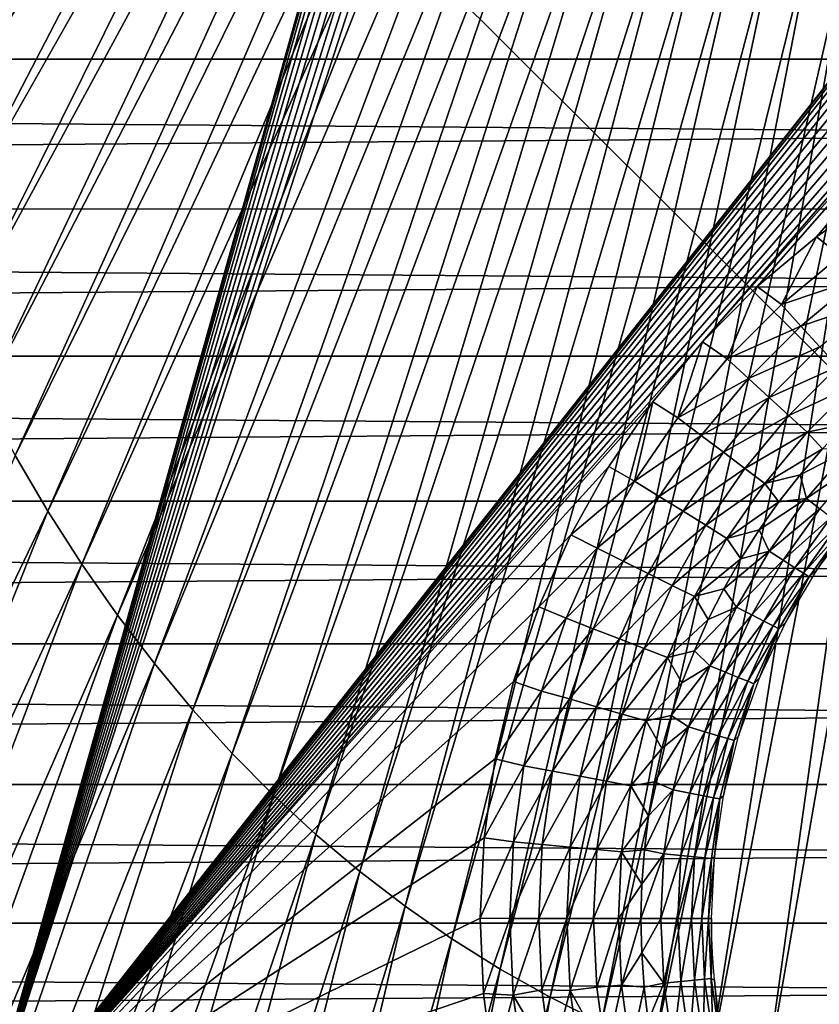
# Model space of a CAD drawing. Header units: millimetres. Extents: x -300 to 300, y -500 to 500.
# Tile 440 of 656: x -23 to -9, y -56 to -39. Entities that reach past the tile are written whole.
import ezdxf

# ---------------------------------------------------------------- set-up
doc = ezdxf.new("R2010")
doc.units = ezdxf.units.MM
doc.header["$LTSCALE"] = 81.481481
for name, color, linetype in [('20', 7, 'CONTINUOUS'), ('34', 7, 'CONTINUOUS'), ('47', 7, 'CONTINUOUS'), ('48', 7, 'CONTINUOUS'), ('49', 7, 'CONTINUOUS'), ('5', 7, 'CONTINUOUS'), ('50', 7, 'CONTINUOUS'), ('6', 7, 'CONTINUOUS'), ('63', 7, 'CONTINUOUS')]:
    doc.layers.add(name, color=color, linetype=linetype)

msp = doc.modelspace()

# ---------------------------------------------------------------- linework, layer by layer
at = {"layer": '20', "color": 7, "linetype": 'CONTINUOUS'}
for points in [[(-25.854, -40.34, 76.94), (-17.324, -25.978, 76.977), (-26.267, -39.083, 76.933), (-25.854, -40.34, 76.94)], [(-17.052, -26.814, 76.98), (-17.324, -25.978, 76.977), (-25.854, -40.34, 76.94), (-17.052, -26.814, 76.98)], [(-25.419, -41.553, 76.947), (-17.052, -26.814, 76.98), (-25.854, -40.34, 76.94), (-25.419, -41.553, 76.947)], [(-16.766, -27.621, 76.983), (-17.052, -26.814, 76.98), (-25.419, -41.553, 76.947), (-16.766, -27.621, 76.983)], [(-24.963, -42.723, 76.954), (-16.766, -27.621, 76.983), (-25.419, -41.553, 76.947), (-24.963, -42.723, 76.954)], [(-16.466, -28.399, 76.986), (-16.766, -27.621, 76.983), (-24.963, -42.723, 76.954), (-16.466, -28.399, 76.986)], [(-24.486, -43.851, 76.961), (-16.466, -28.399, 76.986), (-24.963, -42.723, 76.954), (-24.486, -43.851, 76.961)], [(-16.151, -29.15, 76.989), (-16.466, -28.399, 76.986), (-24.486, -43.851, 76.961), (-16.151, -29.15, 76.989)], [(-23.986, -44.937, 76.968), (-16.151, -29.15, 76.989), (-24.486, -43.851, 76.961), (-23.986, -44.937, 76.968)], [(-15.822, -29.872, 76.992), (-16.151, -29.15, 76.989), (-23.986, -44.937, 76.968), (-15.822, -29.872, 76.992)], [(-23.464, -45.981, 76.975), (-15.822, -29.872, 76.992), (-23.986, -44.937, 76.968), (-23.464, -45.981, 76.975)], [(-15.478, -30.567, 76.996), (-15.822, -29.872, 76.992), (-23.464, -45.981, 76.975), (-15.478, -30.567, 76.996)], [(-22.919, -46.983, 76.982), (-15.478, -30.567, 76.996), (-23.464, -45.981, 76.975), (-22.919, -46.983, 76.982)], [(-15.119, -31.234, 76.999), (-15.478, -30.567, 76.996), (-22.919, -46.983, 76.982), (-15.119, -31.234, 76.999)], [(-22.351, -47.944, 76.989), (-15.119, -31.234, 76.999), (-22.919, -46.983, 76.982), (-22.351, -47.944, 76.989)], [(-14.745, -31.874, 77.002), (-15.119, -31.234, 76.999), (-22.351, -47.944, 76.989), (-14.745, -31.874, 77.002)], [(-21.761, -48.864, 76.996), (-14.745, -31.874, 77.002), (-22.351, -47.944, 76.989), (-21.761, -48.864, 76.996)], [(-14.356, -32.486, 77.005), (-14.745, -31.874, 77.002), (-21.761, -48.864, 76.996), (-14.356, -32.486, 77.005)], [(-21.147, -49.743, 77.003), (-14.356, -32.486, 77.005), (-21.761, -48.864, 76.996), (-21.147, -49.743, 77.003)], [(-13.952, -33.071, 77.008), (-14.356, -32.486, 77.005), (-21.147, -49.743, 77.003), (-13.952, -33.071, 77.008)], [(-20.509, -50.581, 77.01), (-13.952, -33.071, 77.008), (-21.147, -49.743, 77.003), (-20.509, -50.581, 77.01)], [(-13.531, -33.629, 77.011), (-13.952, -33.071, 77.008), (-20.509, -50.581, 77.01), (-13.531, -33.629, 77.011)], [(-19.847, -51.38, 77.017), (-13.531, -33.629, 77.011), (-20.509, -50.581, 77.01), (-19.847, -51.38, 77.017)], [(-13.095, -34.161, 77.014), (-13.531, -33.629, 77.011), (-19.847, -51.38, 77.017), (-13.095, -34.161, 77.014)], [(-19.162, -52.138, 77.023), (-13.095, -34.161, 77.014), (-19.847, -51.38, 77.017), (-19.162, -52.138, 77.023)], [(-12.644, -34.665, 77.017), (-13.095, -34.161, 77.014), (-19.162, -52.138, 77.023), (-12.644, -34.665, 77.017)], [(-18.452, -52.856, 77.03), (-12.644, -34.665, 77.017), (-19.162, -52.138, 77.023), (-18.452, -52.856, 77.03)], [(-12.176, -35.144, 77.02), (-12.644, -34.665, 77.017), (-18.452, -52.856, 77.03), (-12.176, -35.144, 77.02)], [(-17.717, -53.536, 77.036), (-12.176, -35.144, 77.02), (-18.452, -52.856, 77.03), (-17.717, -53.536, 77.036)], [(-11.691, -35.596, 77.023), (-12.176, -35.144, 77.02), (-17.717, -53.536, 77.036), (-11.691, -35.596, 77.023)], [(-16.958, -54.176, 77.042), (-11.691, -35.596, 77.023), (-17.717, -53.536, 77.036), (-16.958, -54.176, 77.042)], [(-11.191, -36.022, 77.026), (-11.691, -35.596, 77.023), (-16.958, -54.176, 77.042), (-11.191, -36.022, 77.026)], [(-16.174, -54.777, 77.048), (-11.191, -36.022, 77.026), (-16.958, -54.176, 77.042), (-16.174, -54.777, 77.048)], [(-10.673, -36.423, 77.029), (-11.191, -36.022, 77.026), (-16.174, -54.777, 77.048), (-10.673, -36.423, 77.029)], [(-15.364, -55.339, 77.054), (-10.673, -36.423, 77.029), (-16.174, -54.777, 77.048), (-15.364, -55.339, 77.054)], [(-10.139, -36.798, 77.031), (-10.673, -36.423, 77.029), (-15.364, -55.339, 77.054), (-10.139, -36.798, 77.031)], [(-14.528, -55.864, 77.06), (-10.139, -36.798, 77.031), (-15.364, -55.339, 77.054), (-14.528, -55.864, 77.06)], [(-9.588, -37.147, 77.034), (-10.139, -36.798, 77.031), (-14.528, -55.864, 77.06), (-9.588, -37.147, 77.034)], [(-13.667, -56.35, 77.065), (-9.588, -37.147, 77.034), (-14.528, -55.864, 77.06), (-13.667, -56.35, 77.065)], [(-9.02, -37.471, 77.036), (-9.588, -37.147, 77.034), (-13.667, -56.35, 77.065), (-9.02, -37.471, 77.036)], [(-12.779, -56.798, 77.07), (-9.02, -37.471, 77.036), (-13.667, -56.35, 77.065), (-12.779, -56.798, 77.07)], [(-8.435, -37.77, 77.038), (-9.02, -37.471, 77.036), (-12.779, -56.798, 77.07), (-8.435, -37.77, 77.038)], [(-11.865, -57.209, 77.075), (-8.435, -37.77, 77.038), (-12.779, -56.798, 77.07), (-11.865, -57.209, 77.075)], [(-7.832, -38.043, 77.04), (-8.435, -37.77, 77.038), (-11.865, -57.209, 77.075), (-7.832, -38.043, 77.04)], [(-10.925, -57.583, 77.079), (-7.832, -38.043, 77.04), (-11.865, -57.209, 77.075), (-10.925, -57.583, 77.079)], [(-7.211, -38.292, 77.042), (-7.832, -38.043, 77.04), (-10.925, -57.583, 77.079), (-7.211, -38.292, 77.042)], [(-9.958, -57.92, 77.083), (-7.211, -38.292, 77.042), (-10.925, -57.583, 77.079), (-9.958, -57.92, 77.083)], [(-6.573, -38.517, 77.044), (-7.211, -38.292, 77.042), (-9.958, -57.92, 77.083), (-6.573, -38.517, 77.044)], [(-8.963, -58.22, 77.087), (-6.573, -38.517, 77.044), (-9.958, -57.92, 77.083), (-8.963, -58.22, 77.087)], [(-22.351, -47.944, 76.989), (-22.919, -46.983, 76.982), (-30.002, -63.878, 76.958), (-22.351, -47.944, 76.989)], [(-29.208, -65.101, 76.971), (-22.351, -47.944, 76.989), (-30.002, -63.878, 76.958), (-29.208, -65.101, 76.971)], [(-21.761, -48.864, 76.996), (-22.351, -47.944, 76.989), (-29.208, -65.101, 76.971), (-21.761, -48.864, 76.996)], [(-28.383, -66.271, 76.983), (-21.761, -48.864, 76.996), (-29.208, -65.101, 76.971), (-28.383, -66.271, 76.983)], [(-21.147, -49.743, 77.003), (-21.761, -48.864, 76.996), (-28.383, -66.271, 76.983), (-21.147, -49.743, 77.003)], [(-27.527, -67.386, 76.995), (-21.147, -49.743, 77.003), (-28.383, -66.271, 76.983), (-27.527, -67.386, 76.995)], [(-20.509, -50.581, 77.01), (-21.147, -49.743, 77.003), (-27.527, -67.386, 76.995), (-20.509, -50.581, 77.01)], [(-26.638, -68.448, 77.006), (-20.509, -50.581, 77.01), (-27.527, -67.386, 76.995), (-26.638, -68.448, 77.006)], [(-19.847, -51.38, 77.017), (-20.509, -50.581, 77.01), (-26.638, -68.448, 77.006), (-19.847, -51.38, 77.017)], [(-25.717, -69.457, 77.018), (-19.847, -51.38, 77.017), (-26.638, -68.448, 77.006), (-25.717, -69.457, 77.018)], [(-19.162, -52.138, 77.023), (-19.847, -51.38, 77.017), (-25.717, -69.457, 77.018), (-19.162, -52.138, 77.023)], [(-24.764, -70.412, 77.029), (-19.162, -52.138, 77.023), (-25.717, -69.457, 77.018), (-24.764, -70.412, 77.029)], [(-18.452, -52.856, 77.03), (-19.162, -52.138, 77.023), (-24.764, -70.412, 77.029), (-18.452, -52.856, 77.03)], [(-23.777, -71.316, 77.04), (-18.452, -52.856, 77.03), (-24.764, -70.412, 77.029), (-23.777, -71.316, 77.04)], [(-17.717, -53.536, 77.036), (-18.452, -52.856, 77.03), (-23.777, -71.316, 77.04), (-17.717, -53.536, 77.036)], [(-22.757, -72.167, 77.051), (-17.717, -53.536, 77.036), (-23.777, -71.316, 77.04), (-22.757, -72.167, 77.051)], [(-16.958, -54.176, 77.042), (-17.717, -53.536, 77.036), (-22.757, -72.167, 77.051), (-16.958, -54.176, 77.042)], [(-21.704, -72.966, 77.061), (-16.958, -54.176, 77.042), (-22.757, -72.167, 77.051), (-21.704, -72.966, 77.061)], [(-16.174, -54.777, 77.048), (-16.958, -54.176, 77.042), (-21.704, -72.966, 77.061), (-16.174, -54.777, 77.048)], [(-20.616, -73.714, 77.071), (-16.174, -54.777, 77.048), (-21.704, -72.966, 77.061), (-20.616, -73.714, 77.071)], [(-15.364, -55.339, 77.054), (-16.174, -54.777, 77.048), (-20.616, -73.714, 77.071), (-15.364, -55.339, 77.054)], [(-19.495, -74.411, 77.081), (-15.364, -55.339, 77.054), (-20.616, -73.714, 77.071), (-19.495, -74.411, 77.081)], [(-14.528, -55.864, 77.06), (-15.364, -55.339, 77.054), (-19.495, -74.411, 77.081), (-14.528, -55.864, 77.06)], [(-18.338, -75.057, 77.09), (-14.528, -55.864, 77.06), (-19.495, -74.411, 77.081), (-18.338, -75.057, 77.09)], [(-13.667, -56.35, 77.065), (-14.528, -55.864, 77.06), (-18.338, -75.057, 77.09), (-13.667, -56.35, 77.065)], [(-17.147, -75.653, 77.099), (-13.667, -56.35, 77.065), (-18.338, -75.057, 77.09), (-17.147, -75.653, 77.099)], [(-12.779, -56.798, 77.07), (-13.667, -56.35, 77.065), (-17.147, -75.653, 77.099), (-12.779, -56.798, 77.07)]]:
    msp.add_3dface(points, dxfattribs=at)
at = {"layer": '34', "color": 7, "linetype": 'CONTINUOUS'}
for points in [[(54.5, 0, 501.493), (54.5, -108.5, 501.493), (-54.5, 0, 501.493), (54.5, 0, 501.493)], [(-54.5, 0, 501.493), (54.5, -108.5, 501.493), (-54.5, -108.5, 501.493), (-54.5, 0, 501.493)]]:
    msp.add_3dface(points, dxfattribs=at)
at = {"layer": '47', "color": 7, "linetype": 'CONTINUOUS'}
for points in [[(-9.059, -43.201, 545.993), (-8.646, -43.528, 545.96), (-7.96, -42.433, 545.993), (-9.059, -43.201, 545.993)], [(-10.085, -44.065, 545.993), (-9.668, -44.375, 545.96), (-9.059, -43.201, 545.993), (-10.085, -44.065, 545.993)], [(-9.668, -44.375, 545.96), (-8.646, -43.528, 545.96), (-9.059, -43.201, 545.993), (-9.668, -44.375, 545.96)], [(-8.646, -43.528, 545.96), (-9.668, -44.375, 545.96), (-8.344, -43.93, 545.862), (-8.646, -43.528, 545.96)], [(-11.03, -45.02, 545.993), (-10.607, -45.313, 545.96), (-10.085, -44.065, 545.993), (-11.03, -45.02, 545.993)], [(-10.607, -45.313, 545.96), (-9.668, -44.375, 545.96), (-10.085, -44.065, 545.993), (-10.607, -45.313, 545.96)], [(-8.344, -43.93, 545.862), (-9.668, -44.375, 545.96), (-9.329, -44.747, 545.862), (-8.344, -43.93, 545.862)], [(-8.344, -43.93, 545.862), (-9.329, -44.747, 545.862), (-8.051, -44.318, 545.701), (-8.344, -43.93, 545.862)], [(-9.668, -44.375, 545.96), (-10.607, -45.313, 545.96), (-9.329, -44.747, 545.862), (-9.668, -44.375, 545.96)], [(-8.051, -44.318, 545.701), (-9.329, -44.747, 545.862), (-9.002, -45.107, 545.701), (-8.051, -44.318, 545.701)], [(-9.329, -44.747, 545.862), (-10.607, -45.313, 545.96), (-10.236, -45.652, 545.862), (-9.329, -44.747, 545.862)], [(-9.329, -44.747, 545.862), (-10.236, -45.652, 545.862), (-9.002, -45.107, 545.701), (-9.329, -44.747, 545.862)], [(-11.888, -46.058, 545.993), (-11.455, -46.333, 545.96), (-11.03, -45.02, 545.993), (-11.888, -46.058, 545.993)], [(-11.455, -46.333, 545.96), (-10.607, -45.313, 545.96), (-11.03, -45.02, 545.993), (-11.455, -46.333, 545.96)], [(-9.002, -45.107, 545.701), (-10.236, -45.652, 545.862), (-9.877, -45.979, 545.701), (-9.002, -45.107, 545.701)], [(-9.002, -45.107, 545.701), (-9.877, -45.979, 545.701), (-8.692, -45.448, 545.479), (-9.002, -45.107, 545.701)], [(-10.607, -45.313, 545.96), (-11.455, -46.333, 545.96), (-10.236, -45.652, 545.862), (-10.607, -45.313, 545.96)], [(-8.692, -45.448, 545.479), (-9.877, -45.979, 545.701), (-9.536, -46.291, 545.479), (-8.692, -45.448, 545.479)], [(-8.692, -45.448, 545.479), (-9.536, -46.291, 545.479), (-8.403, -45.765, 545.2), (-8.692, -45.448, 545.479)], [(-10.236, -45.652, 545.862), (-11.455, -46.333, 545.96), (-11.054, -46.636, 545.862), (-10.236, -45.652, 545.862)], [(-10.236, -45.652, 545.862), (-11.054, -46.636, 545.862), (-9.877, -45.979, 545.701), (-10.236, -45.652, 545.862)], [(-8.403, -45.765, 545.2), (-9.536, -46.291, 545.479), (-9.219, -46.58, 545.2), (-8.403, -45.765, 545.2)], [(-8.403, -45.765, 545.2), (-9.219, -46.58, 545.2), (-8.546, -46.438, 544.87), (-8.403, -45.765, 545.2)], [(-12.649, -47.172, 545.993), (-12.206, -47.426, 545.96), (-11.888, -46.058, 545.993), (-12.649, -47.172, 545.993)], [(-12.206, -47.426, 545.96), (-11.455, -46.333, 545.96), (-11.888, -46.058, 545.993), (-12.206, -47.426, 545.96)], [(-9.877, -45.979, 545.701), (-11.054, -46.636, 545.862), (-10.667, -46.929, 545.701), (-9.877, -45.979, 545.701)], [(-9.877, -45.979, 545.701), (-10.667, -46.929, 545.701), (-9.536, -46.291, 545.479), (-9.877, -45.979, 545.701)], [(-9.536, -46.291, 545.479), (-10.667, -46.929, 545.701), (-10.299, -47.208, 545.479), (-9.536, -46.291, 545.479)], [(-9.536, -46.291, 545.479), (-10.299, -47.208, 545.479), (-9.219, -46.58, 545.2), (-9.536, -46.291, 545.479)], [(-11.455, -46.333, 545.96), (-12.206, -47.426, 545.96), (-11.054, -46.636, 545.862), (-11.455, -46.333, 545.96)], [(-8.546, -46.438, 544.87), (-9.219, -46.58, 545.2), (-8.956, -46.868, 544.87), (-8.546, -46.438, 544.87)], [(-11.054, -46.636, 545.862), (-12.206, -47.426, 545.96), (-11.779, -47.692, 545.862), (-11.054, -46.636, 545.862)], [(-11.054, -46.636, 545.862), (-11.779, -47.692, 545.862), (-10.667, -46.929, 545.701), (-11.054, -46.636, 545.862)], [(-9.219, -46.58, 545.2), (-10.299, -47.208, 545.479), (-9.956, -47.467, 545.2), (-9.219, -46.58, 545.2)], [(-9.219, -46.58, 545.2), (-9.956, -47.467, 545.2), (-8.956, -46.868, 544.87), (-9.219, -46.58, 545.2)], [(-10.667, -46.929, 545.701), (-11.779, -47.692, 545.862), (-11.366, -47.948, 545.701), (-10.667, -46.929, 545.701)], [(-10.667, -46.929, 545.701), (-11.366, -47.948, 545.701), (-10.299, -47.208, 545.479), (-10.667, -46.929, 545.701)], [(-8.956, -46.868, 544.87), (-9.956, -47.467, 545.2), (-9.344, -47.317, 544.87), (-8.956, -46.868, 544.87)], [(-13.309, -48.355, 545.993), (-12.206, -47.426, 545.96), (-12.649, -47.172, 545.993), (-13.309, -48.355, 545.993)], [(-10.299, -47.208, 545.479), (-11.366, -47.948, 545.701), (-10.974, -48.191, 545.479), (-10.299, -47.208, 545.479)], [(-10.299, -47.208, 545.479), (-10.974, -48.191, 545.479), (-9.956, -47.467, 545.2), (-10.299, -47.208, 545.479)], [(-9.344, -47.317, 544.87), (-9.956, -47.467, 545.2), (-9.71, -47.785, 544.87), (-9.344, -47.317, 544.87)], [(-12.853, -48.585, 545.96), (-12.206, -47.426, 545.96), (-13.309, -48.355, 545.993), (-12.853, -48.585, 545.96)], [(-12.206, -47.426, 545.96), (-12.853, -48.585, 545.96), (-11.779, -47.692, 545.862), (-12.206, -47.426, 545.96)], [(-9.956, -47.467, 545.2), (-10.974, -48.191, 545.479), (-10.609, -48.417, 545.2), (-9.956, -47.467, 545.2)], [(-9.956, -47.467, 545.2), (-10.609, -48.417, 545.2), (-9.71, -47.785, 544.87), (-9.956, -47.467, 545.2)], [(-11.779, -47.692, 545.862), (-12.853, -48.585, 545.96), (-12.403, -48.81, 545.862), (-11.779, -47.692, 545.862)], [(-11.779, -47.692, 545.862), (-12.403, -48.81, 545.862), (-11.366, -47.948, 545.701), (-11.779, -47.692, 545.862)], [(-9.71, -47.785, 544.87), (-10.609, -48.417, 545.2), (-10.052, -48.27, 544.87), (-9.71, -47.785, 544.87)], [(-11.366, -47.948, 545.701), (-12.403, -48.81, 545.862), (-11.968, -49.027, 545.701), (-11.366, -47.948, 545.701)], [(-11.366, -47.948, 545.701), (-11.968, -49.027, 545.701), (-10.974, -48.191, 545.479), (-11.366, -47.948, 545.701)], [(-10.974, -48.191, 545.479), (-11.968, -49.027, 545.701), (-11.555, -49.233, 545.479), (-10.974, -48.191, 545.479)], [(-10.974, -48.191, 545.479), (-11.555, -49.233, 545.479), (-10.609, -48.417, 545.2), (-10.974, -48.191, 545.479)], [(-10.052, -48.27, 544.87), (-10.609, -48.417, 545.2), (-10.37, -48.771, 544.87), (-10.052, -48.27, 544.87)], [(-13.86, -49.598, 545.993), (-12.853, -48.585, 545.96), (-13.309, -48.355, 545.993), (-13.86, -49.598, 545.993)], [(-10.609, -48.417, 545.2), (-11.555, -49.233, 545.479), (-11.171, -49.424, 545.2), (-10.609, -48.417, 545.2)], [(-10.609, -48.417, 545.2), (-11.171, -49.424, 545.2), (-10.37, -48.771, 544.87), (-10.609, -48.417, 545.2)], [(-13.39, -49.798, 545.96), (-12.853, -48.585, 545.96), (-13.86, -49.598, 545.993), (-13.39, -49.798, 545.96)], [(-12.853, -48.585, 545.96), (-13.39, -49.798, 545.96), (-12.403, -48.81, 545.862), (-12.853, -48.585, 545.96)], [(-12.403, -48.81, 545.862), (-13.39, -49.798, 545.96), (-12.921, -49.98, 545.862), (-12.403, -48.81, 545.862)], [(-12.403, -48.81, 545.862), (-12.921, -49.98, 545.862), (-11.968, -49.027, 545.701), (-12.403, -48.81, 545.862)], [(-10.37, -48.771, 544.87), (-11.171, -49.424, 545.2), (-10.663, -49.288, 544.87), (-10.37, -48.771, 544.87)], [(-11.968, -49.027, 545.701), (-12.921, -49.98, 545.862), (-12.468, -50.156, 545.701), (-11.968, -49.027, 545.701)], [(-11.968, -49.027, 545.701), (-12.468, -50.156, 545.701), (-11.555, -49.233, 545.479), (-11.968, -49.027, 545.701)], [(-11.555, -49.233, 545.479), (-12.468, -50.156, 545.701), (-12.038, -50.323, 545.479), (-11.555, -49.233, 545.479)], [(-11.555, -49.233, 545.479), (-12.038, -50.323, 545.479), (-11.171, -49.424, 545.2), (-11.555, -49.233, 545.479)], [(-10.663, -49.288, 544.87), (-11.171, -49.424, 545.2), (-10.931, -49.818, 544.87), (-10.663, -49.288, 544.87)], [(-11.171, -49.424, 545.2), (-12.038, -50.323, 545.479), (-11.638, -50.479, 545.2), (-11.171, -49.424, 545.2)], [(-11.171, -49.424, 545.2), (-11.638, -50.479, 545.2), (-10.931, -49.818, 544.87), (-11.171, -49.424, 545.2)], [(-14.297, -50.892, 545.993), (-13.39, -49.798, 545.96), (-13.86, -49.598, 545.993), (-14.297, -50.892, 545.993)], [(-13.813, -51.056, 545.96), (-13.39, -49.798, 545.96), (-14.297, -50.892, 545.993), (-13.813, -51.056, 545.96)], [(-13.39, -49.798, 545.96), (-13.813, -51.056, 545.96), (-12.921, -49.98, 545.862), (-13.39, -49.798, 545.96)], [(-10.931, -49.818, 544.87), (-11.638, -50.479, 545.2), (-11.172, -50.36, 544.87), (-10.931, -49.818, 544.87)], [(-12.921, -49.98, 545.862), (-13.813, -51.056, 545.96), (-13.329, -51.194, 545.862), (-12.921, -49.98, 545.862)], [(-12.921, -49.98, 545.862), (-13.329, -51.194, 545.862), (-12.468, -50.156, 545.701), (-12.921, -49.98, 545.862)], [(-12.468, -50.156, 545.701), (-13.329, -51.194, 545.862), (-12.862, -51.327, 545.701), (-12.468, -50.156, 545.701)], [(-12.468, -50.156, 545.701), (-12.862, -51.327, 545.701), (-12.038, -50.323, 545.479), (-12.468, -50.156, 545.701)], [(-12.038, -50.323, 545.479), (-12.862, -51.327, 545.701), (-12.418, -51.454, 545.479), (-12.038, -50.323, 545.479)], [(-12.038, -50.323, 545.479), (-12.418, -51.454, 545.479), (-11.638, -50.479, 545.2), (-12.038, -50.323, 545.479)], [(-11.172, -50.36, 544.87), (-11.638, -50.479, 545.2), (-11.386, -50.914, 544.87), (-11.172, -50.36, 544.87)], [(-11.638, -50.479, 545.2), (-12.418, -51.454, 545.479), (-12.005, -51.572, 545.2), (-11.638, -50.479, 545.2)], [(-11.638, -50.479, 545.2), (-12.005, -51.572, 545.2), (-11.386, -50.914, 544.87), (-11.638, -50.479, 545.2)], [(-14.615, -52.229, 545.993), (-13.813, -51.056, 545.96), (-14.297, -50.892, 545.993), (-14.615, -52.229, 545.993)], [(-14.118, -52.347, 545.96), (-13.813, -51.056, 545.96), (-14.615, -52.229, 545.993), (-14.118, -52.347, 545.96)], [(-13.813, -51.056, 545.96), (-14.118, -52.347, 545.96), (-13.329, -51.194, 545.862), (-13.813, -51.056, 545.96)], [(-11.386, -50.914, 544.87), (-12.005, -51.572, 545.2), (-11.573, -51.478, 544.87), (-11.386, -50.914, 544.87)], [(-13.329, -51.194, 545.862), (-14.118, -52.347, 545.96), (-13.624, -52.44, 545.862), (-13.329, -51.194, 545.862)], [(-13.329, -51.194, 545.862), (-13.624, -52.44, 545.862), (-12.862, -51.327, 545.701), (-13.329, -51.194, 545.862)], [(-12.862, -51.327, 545.701), (-13.624, -52.44, 545.862), (-13.146, -52.53, 545.701), (-12.862, -51.327, 545.701)], [(-12.862, -51.327, 545.701), (-13.146, -52.53, 545.701), (-12.418, -51.454, 545.479), (-12.862, -51.327, 545.701)], [(-12.418, -51.454, 545.479), (-13.146, -52.53, 545.701), (-12.692, -52.615, 545.479), (-12.418, -51.454, 545.479)], [(-12.418, -51.454, 545.479), (-12.692, -52.615, 545.479), (-12.005, -51.572, 545.2), (-12.418, -51.454, 545.479)], [(-12.005, -51.572, 545.2), (-12.692, -52.615, 545.479), (-12.27, -52.694, 545.2), (-12.005, -51.572, 545.2)], [(-12.005, -51.572, 545.2), (-12.27, -52.694, 545.2), (-11.732, -52.05, 544.87), (-12.005, -51.572, 545.2)], [(-11.573, -51.478, 544.87), (-12.005, -51.572, 545.2), (-11.732, -52.05, 544.87), (-11.573, -51.478, 544.87)], [(-11.732, -52.05, 544.87), (-12.27, -52.694, 545.2), (-11.862, -52.629, 544.87), (-11.732, -52.05, 544.87)], [(-14.809, -53.597, 545.993), (-14.118, -52.347, 545.96), (-14.615, -52.229, 545.993), (-14.809, -53.597, 545.993)], [(-14.302, -53.661, 545.96), (-14.118, -52.347, 545.96), (-14.809, -53.597, 545.993), (-14.302, -53.661, 545.96)], [(-14.118, -52.347, 545.96), (-14.302, -53.661, 545.96), (-13.624, -52.44, 545.862), (-14.118, -52.347, 545.96)], [(-13.624, -52.44, 545.862), (-14.302, -53.661, 545.96), (-13.802, -53.708, 545.862), (-13.624, -52.44, 545.862)], [(-13.624, -52.44, 545.862), (-13.802, -53.708, 545.862), (-13.146, -52.53, 545.701), (-13.624, -52.44, 545.862)], [(-13.146, -52.53, 545.701), (-13.802, -53.708, 545.862), (-13.318, -53.753, 545.701), (-13.146, -52.53, 545.701)], [(-13.146, -52.53, 545.701), (-13.318, -53.753, 545.701), (-12.692, -52.615, 545.479), (-13.146, -52.53, 545.701)], [(-12.692, -52.615, 545.479), (-13.318, -53.753, 545.701), (-12.858, -53.796, 545.479), (-12.692, -52.615, 545.479)], [(-12.692, -52.615, 545.479), (-12.858, -53.796, 545.479), (-12.27, -52.694, 545.2), (-12.692, -52.615, 545.479)], [(-12.27, -52.694, 545.2), (-12.858, -53.796, 545.479), (-12.431, -53.836, 545.2), (-12.27, -52.694, 545.2)], [(-12.27, -52.694, 545.2), (-12.431, -53.836, 545.2), (-11.964, -53.214, 544.87), (-12.27, -52.694, 545.2)], [(-11.862, -52.629, 544.87), (-12.27, -52.694, 545.2), (-11.964, -53.214, 544.87), (-11.862, -52.629, 544.87)], [(-11.964, -53.214, 544.87), (-12.431, -53.836, 545.2), (-12.037, -53.803, 544.87), (-11.964, -53.214, 544.87)], [(-14.875, -54.986, 545.993), (-14.302, -53.661, 545.96), (-14.809, -53.597, 545.993), (-14.875, -54.986, 545.993)], [(-14.365, -54.987, 545.96), (-14.302, -53.661, 545.96), (-14.875, -54.986, 545.993), (-14.365, -54.987, 545.96)], [(-14.302, -53.661, 545.96), (-14.365, -54.987, 545.96), (-13.802, -53.708, 545.862), (-14.302, -53.661, 545.96)], [(-13.802, -53.708, 545.862), (-14.365, -54.987, 545.96), (-13.862, -54.987, 545.862), (-13.802, -53.708, 545.862)], [(-13.802, -53.708, 545.862), (-13.862, -54.987, 545.862), (-13.318, -53.753, 545.701), (-13.802, -53.708, 545.862)], [(-13.318, -53.753, 545.701), (-13.862, -54.987, 545.862), (-13.376, -54.988, 545.701), (-13.318, -53.753, 545.701)], [(-13.318, -53.753, 545.701), (-13.376, -54.988, 545.701), (-12.858, -53.796, 545.479), (-13.318, -53.753, 545.701)], [(-12.858, -53.796, 545.479), (-13.376, -54.988, 545.701), (-12.915, -54.988, 545.479), (-12.858, -53.796, 545.479)], [(-12.858, -53.796, 545.479), (-12.915, -54.988, 545.479), (-12.431, -53.836, 545.2), (-12.858, -53.796, 545.479)], [(-12.431, -53.836, 545.2), (-12.915, -54.988, 545.479), (-12.485, -54.988, 545.2), (-12.431, -53.836, 545.2)], [(-12.431, -53.836, 545.2), (-12.485, -54.988, 545.2), (-12.082, -54.395, 544.87), (-12.431, -53.836, 545.2)], [(-12.037, -53.803, 544.87), (-12.431, -53.836, 545.2), (-12.082, -54.395, 544.87), (-12.037, -53.803, 544.87)], [(-12.082, -54.395, 544.87), (-12.485, -54.988, 545.2), (-12.097, -54.989, 544.87), (-12.082, -54.395, 544.87)]]:
    msp.add_3dface(points, dxfattribs=at)
at = {"layer": '48', "color": 7, "linetype": 'CONTINUOUS'}
for points in [[(-8.956, -46.868, 544.87), (-9.344, -47.317, 544.87), (-8.498, -46.882, 544.492), (-8.956, -46.868, 544.87)], [(-8.498, -46.882, 544.492), (-9.344, -47.317, 544.87), (-9.231, -47.727, 544.492), (-8.498, -46.882, 544.492)], [(-8.498, -46.882, 544.492), (-9.231, -47.727, 544.492), (-8.286, -47.085, 544.072), (-8.498, -46.882, 544.492)], [(-8.286, -47.085, 544.072), (-9.231, -47.727, 544.492), (-9, -47.908, 544.072), (-8.286, -47.085, 544.072)], [(-9.344, -47.317, 544.87), (-9.71, -47.785, 544.87), (-9.231, -47.727, 544.492), (-9.344, -47.317, 544.87)], [(-9.71, -47.785, 544.87), (-10.052, -48.27, 544.87), (-9.231, -47.727, 544.492), (-9.71, -47.785, 544.87)], [(-9.231, -47.727, 544.492), (-10.052, -48.27, 544.87), (-9.881, -48.637, 544.492), (-9.231, -47.727, 544.492)], [(-9.231, -47.727, 544.492), (-9.881, -48.637, 544.492), (-9, -47.908, 544.072), (-9.231, -47.727, 544.492)], [(-9, -47.908, 544.072), (-9.881, -48.637, 544.492), (-9.634, -48.796, 544.072), (-9, -47.908, 544.072)], [(-9, -47.908, 544.072), (-9.634, -48.796, 544.072), (-8.814, -48.055, 543.619), (-9, -47.908, 544.072)], [(-8.814, -48.055, 543.619), (-9.634, -48.796, 544.072), (-9.434, -48.925, 543.619), (-8.814, -48.055, 543.619)], [(-8.814, -48.055, 543.619), (-9.434, -48.925, 543.619), (-8.674, -48.166, 543.139), (-8.814, -48.055, 543.619)], [(-8.674, -48.166, 543.139), (-9.434, -48.925, 543.619), (-9.284, -49.021, 543.139), (-8.674, -48.166, 543.139)], [(-8.584, -48.237, 542.64), (-8.674, -48.166, 543.139), (-9.284, -49.021, 543.139), (-8.584, -48.237, 542.64)], [(-8.405, -48.095, 542.132), (-8.584, -48.237, 542.64), (-9.041, -48.951, 542.132), (-8.405, -48.095, 542.132)], [(-10.052, -48.27, 544.87), (-10.37, -48.771, 544.87), (-9.881, -48.637, 544.492), (-10.052, -48.27, 544.87)], [(-9.188, -49.083, 542.64), (-8.584, -48.237, 542.64), (-9.284, -49.021, 543.139), (-9.188, -49.083, 542.64)], [(-8.584, -48.237, 542.64), (-9.188, -49.083, 542.64), (-9.041, -48.951, 542.132), (-8.584, -48.237, 542.64)], [(-10.37, -48.771, 544.87), (-10.663, -49.288, 544.87), (-9.881, -48.637, 544.492), (-10.37, -48.771, 544.87)], [(-9.881, -48.637, 544.492), (-10.663, -49.288, 544.87), (-10.441, -49.605, 544.492), (-9.881, -48.637, 544.492)], [(-9.881, -48.637, 544.492), (-10.441, -49.605, 544.492), (-9.634, -48.796, 544.072), (-9.881, -48.637, 544.492)], [(-9.634, -48.796, 544.072), (-10.441, -49.605, 544.492), (-10.18, -49.74, 544.072), (-9.634, -48.796, 544.072)], [(-9.634, -48.796, 544.072), (-10.18, -49.74, 544.072), (-9.434, -48.925, 543.619), (-9.634, -48.796, 544.072)], [(-9.434, -48.925, 543.619), (-10.18, -49.74, 544.072), (-9.969, -49.849, 543.619), (-9.434, -48.925, 543.619)], [(-9.434, -48.925, 543.619), (-9.969, -49.849, 543.619), (-9.284, -49.021, 543.139), (-9.434, -48.925, 543.619)], [(-9.284, -49.021, 543.139), (-9.969, -49.849, 543.619), (-9.811, -49.931, 543.139), (-9.284, -49.021, 543.139)], [(-9.188, -49.083, 542.64), (-9.284, -49.021, 543.139), (-9.811, -49.931, 543.139), (-9.188, -49.083, 542.64)], [(-9.041, -48.951, 542.132), (-9.188, -49.083, 542.64), (-9.59, -49.866, 542.132), (-9.041, -48.951, 542.132)], [(-9.709, -49.983, 542.64), (-9.188, -49.083, 542.64), (-9.811, -49.931, 543.139), (-9.709, -49.983, 542.64)], [(-9.188, -49.083, 542.64), (-9.709, -49.983, 542.64), (-9.59, -49.866, 542.132), (-9.188, -49.083, 542.64)], [(-10.663, -49.288, 544.87), (-10.931, -49.818, 544.87), (-10.441, -49.605, 544.492), (-10.663, -49.288, 544.87)], [(-10.931, -49.818, 544.87), (-11.172, -50.36, 544.87), (-10.441, -49.605, 544.492), (-10.931, -49.818, 544.87)], [(-10.441, -49.605, 544.492), (-11.172, -50.36, 544.87), (-10.906, -50.622, 544.492), (-10.441, -49.605, 544.492)], [(-10.441, -49.605, 544.492), (-10.906, -50.622, 544.492), (-10.18, -49.74, 544.072), (-10.441, -49.605, 544.492)], [(-10.18, -49.74, 544.072), (-10.906, -50.622, 544.492), (-10.634, -50.731, 544.072), (-10.18, -49.74, 544.072)], [(-10.18, -49.74, 544.072), (-10.634, -50.731, 544.072), (-9.969, -49.849, 543.619), (-10.18, -49.74, 544.072)], [(-9.969, -49.849, 543.619), (-10.634, -50.731, 544.072), (-10.413, -50.82, 543.619), (-9.969, -49.849, 543.619)], [(-9.969, -49.849, 543.619), (-10.413, -50.82, 543.619), (-9.811, -49.931, 543.139), (-9.969, -49.849, 543.619)], [(-9.59, -49.866, 542.132), (-9.709, -49.983, 542.64), (-10.047, -50.83, 542.132), (-9.59, -49.866, 542.132)], [(-9.811, -49.931, 543.139), (-10.413, -50.82, 543.619), (-10.248, -50.886, 543.139), (-9.811, -49.931, 543.139)], [(-9.709, -49.983, 542.64), (-9.811, -49.931, 543.139), (-10.248, -50.886, 543.139), (-9.709, -49.983, 542.64)], [(-10.141, -50.929, 542.64), (-9.709, -49.983, 542.64), (-10.248, -50.886, 543.139), (-10.141, -50.929, 542.64)], [(-9.709, -49.983, 542.64), (-10.141, -50.929, 542.64), (-10.047, -50.83, 542.132), (-9.709, -49.983, 542.64)], [(-11.172, -50.36, 544.87), (-11.386, -50.914, 544.87), (-10.906, -50.622, 544.492), (-11.172, -50.36, 544.87)], [(-11.386, -50.914, 544.87), (-11.573, -51.478, 544.87), (-10.906, -50.622, 544.492), (-11.386, -50.914, 544.87)], [(-10.906, -50.622, 544.492), (-11.573, -51.478, 544.87), (-11.273, -51.678, 544.492), (-10.906, -50.622, 544.492)], [(-10.906, -50.622, 544.492), (-11.273, -51.678, 544.492), (-10.634, -50.731, 544.072), (-10.906, -50.622, 544.492)], [(-10.634, -50.731, 544.072), (-11.273, -51.678, 544.492), (-10.991, -51.761, 544.072), (-10.634, -50.731, 544.072)], [(-10.634, -50.731, 544.072), (-10.991, -51.761, 544.072), (-10.413, -50.82, 543.619), (-10.634, -50.731, 544.072)], [(-10.413, -50.82, 543.619), (-10.991, -51.761, 544.072), (-10.763, -51.829, 543.619), (-10.413, -50.82, 543.619)], [(-10.413, -50.82, 543.619), (-10.763, -51.829, 543.619), (-10.248, -50.886, 543.139), (-10.413, -50.82, 543.619)], [(-10.248, -50.886, 543.139), (-10.763, -51.829, 543.619), (-10.593, -51.879, 543.139), (-10.248, -50.886, 543.139)], [(-10.141, -50.929, 542.64), (-10.248, -50.886, 543.139), (-10.593, -51.879, 543.139), (-10.141, -50.929, 542.64)], [(-10.047, -50.83, 542.132), (-10.141, -50.929, 542.64), (-10.407, -51.834, 542.132), (-10.047, -50.83, 542.132)], [(-10.483, -51.911, 542.64), (-10.141, -50.929, 542.64), (-10.593, -51.879, 543.139), (-10.483, -51.911, 542.64)], [(-10.141, -50.929, 542.64), (-10.483, -51.911, 542.64), (-10.407, -51.834, 542.132), (-10.141, -50.929, 542.64)], [(-11.573, -51.478, 544.87), (-11.732, -52.05, 544.87), (-11.273, -51.678, 544.492), (-11.573, -51.478, 544.87)], [(-11.732, -52.05, 544.87), (-11.862, -52.629, 544.87), (-11.273, -51.678, 544.492), (-11.732, -52.05, 544.87)], [(-11.273, -51.678, 544.492), (-11.862, -52.629, 544.87), (-11.538, -52.765, 544.492), (-11.273, -51.678, 544.492)], [(-11.273, -51.678, 544.492), (-11.538, -52.765, 544.492), (-10.991, -51.761, 544.072), (-11.273, -51.678, 544.492)], [(-10.991, -51.761, 544.072), (-11.538, -52.765, 544.492), (-11.249, -52.821, 544.072), (-10.991, -51.761, 544.072)], [(-10.991, -51.761, 544.072), (-11.249, -52.821, 544.072), (-10.763, -51.829, 543.619), (-10.991, -51.761, 544.072)], [(-10.763, -51.829, 543.619), (-11.249, -52.821, 544.072), (-11.016, -52.866, 543.619), (-10.763, -51.829, 543.619)], [(-10.763, -51.829, 543.619), (-11.016, -52.866, 543.619), (-10.593, -51.879, 543.139), (-10.763, -51.829, 543.619)], [(-10.593, -51.879, 543.139), (-11.016, -52.866, 543.619), (-10.842, -52.9, 543.139), (-10.593, -51.879, 543.139)], [(-10.483, -51.911, 542.64), (-10.593, -51.879, 543.139), (-10.842, -52.9, 543.139), (-10.483, -51.911, 542.64)], [(-10.729, -52.922, 542.64), (-10.483, -51.911, 542.64), (-10.842, -52.9, 543.139), (-10.729, -52.922, 542.64)], [(-10.483, -51.911, 542.64), (-10.729, -52.922, 542.64), (-10.667, -52.869, 542.132), (-10.483, -51.911, 542.64)], [(-10.407, -51.834, 542.132), (-10.483, -51.911, 542.64), (-10.667, -52.869, 542.132), (-10.407, -51.834, 542.132)], [(-11.964, -53.214, 544.87), (-12.037, -53.803, 544.87), (-11.538, -52.765, 544.492), (-11.964, -53.214, 544.87)], [(-11.538, -52.765, 544.492), (-12.037, -53.803, 544.87), (-11.698, -53.872, 544.492), (-11.538, -52.765, 544.492)], [(-11.862, -52.629, 544.87), (-11.964, -53.214, 544.87), (-11.538, -52.765, 544.492), (-11.862, -52.629, 544.87)], [(-11.538, -52.765, 544.492), (-11.698, -53.872, 544.492), (-11.249, -52.821, 544.072), (-11.538, -52.765, 544.492)], [(-11.249, -52.821, 544.072), (-11.698, -53.872, 544.492), (-11.406, -53.9, 544.072), (-11.249, -52.821, 544.072)], [(-11.249, -52.821, 544.072), (-11.406, -53.9, 544.072), (-11.016, -52.866, 543.619), (-11.249, -52.821, 544.072)], [(-11.016, -52.866, 543.619), (-11.406, -53.9, 544.072), (-11.169, -53.923, 543.619), (-11.016, -52.866, 543.619)], [(-11.016, -52.866, 543.619), (-11.169, -53.923, 543.619), (-10.842, -52.9, 543.139), (-11.016, -52.866, 543.619)], [(-10.842, -52.9, 543.139), (-11.169, -53.923, 543.619), (-10.992, -53.94, 543.139), (-10.842, -52.9, 543.139)], [(-10.729, -52.922, 542.64), (-10.842, -52.9, 543.139), (-10.992, -53.94, 543.139), (-10.729, -52.922, 542.64)], [(-10.878, -53.951, 542.64), (-10.729, -52.922, 542.64), (-10.992, -53.94, 543.139), (-10.878, -53.951, 542.64)], [(-10.729, -52.922, 542.64), (-10.878, -53.951, 542.64), (-10.825, -53.924, 542.132), (-10.729, -52.922, 542.64)], [(-10.667, -52.869, 542.132), (-10.729, -52.922, 542.64), (-10.825, -53.924, 542.132), (-10.667, -52.869, 542.132)], [(-12.082, -54.395, 544.87), (-12.097, -54.989, 544.87), (-11.698, -53.872, 544.492), (-12.082, -54.395, 544.87)], [(-11.698, -53.872, 544.492), (-12.097, -54.989, 544.87), (-11.752, -54.989, 544.492), (-11.698, -53.872, 544.492)], [(-12.037, -53.803, 544.87), (-12.082, -54.395, 544.87), (-11.698, -53.872, 544.492), (-12.037, -53.803, 544.87)], [(-11.698, -53.872, 544.492), (-11.752, -54.989, 544.492), (-11.406, -53.9, 544.072), (-11.698, -53.872, 544.492)], [(-11.752, -54.989, 544.492), (-11.459, -54.989, 544.072), (-11.406, -53.9, 544.072), (-11.752, -54.989, 544.492)], [(-11.406, -53.9, 544.072), (-11.459, -54.989, 544.072), (-11.169, -53.923, 543.619), (-11.406, -53.9, 544.072)], [(-11.459, -54.989, 544.072), (-11.221, -54.99, 543.619), (-11.169, -53.923, 543.619), (-11.459, -54.989, 544.072)], [(-11.169, -53.923, 543.619), (-11.221, -54.99, 543.619), (-10.992, -53.94, 543.139), (-11.169, -53.923, 543.619)], [(-11.221, -54.99, 543.619), (-11.043, -54.99, 543.139), (-10.992, -53.94, 543.139), (-11.221, -54.99, 543.619)], [(-11.043, -54.99, 543.139), (-10.878, -53.951, 542.64), (-10.992, -53.94, 543.139), (-11.043, -54.99, 543.139)], [(-10.928, -54.99, 542.64), (-10.878, -53.951, 542.64), (-11.043, -54.99, 543.139), (-10.928, -54.99, 542.64)], [(-10.928, -54.99, 542.64), (-10.878, -54.99, 542.132), (-10.825, -53.924, 542.132), (-10.928, -54.99, 542.64)], [(-10.878, -53.951, 542.64), (-10.928, -54.99, 542.64), (-10.825, -53.924, 542.132), (-10.878, -53.951, 542.64)]]:
    msp.add_3dface(points, dxfattribs=at)
at = {"layer": '49', "color": 7, "linetype": 'CONTINUOUS'}
for points in [[(-14.365, -54.987, 545.96), (-14.875, -54.986, 545.993), (-14.82, -56.284, 545.993), (-14.365, -54.987, 545.96)], [(-14.365, -54.987, 545.96), (-14.82, -56.284, 545.993), (-14.304, -56.317, 545.96), (-14.365, -54.987, 545.96)], [(-13.862, -54.987, 545.862), (-14.365, -54.987, 545.96), (-14.304, -56.317, 545.96), (-13.862, -54.987, 545.862)], [(-13.862, -54.987, 545.862), (-14.304, -56.317, 545.96), (-13.808, -56.224, 545.862), (-13.862, -54.987, 545.862)], [(-13.376, -54.988, 545.701), (-13.862, -54.987, 545.862), (-13.808, -56.224, 545.862), (-13.376, -54.988, 545.701)], [(-13.376, -54.988, 545.701), (-13.808, -56.224, 545.862), (-13.319, -56.235, 545.701), (-13.376, -54.988, 545.701)], [(-12.915, -54.988, 545.479), (-13.376, -54.988, 545.701), (-13.319, -56.235, 545.701), (-12.915, -54.988, 545.479)], [(-12.861, -56.179, 545.479), (-12.915, -54.988, 545.479), (-13.319, -56.235, 545.701), (-12.861, -56.179, 545.479)], [(-12.485, -54.988, 545.2), (-12.915, -54.988, 545.479), (-12.861, -56.179, 545.479), (-12.485, -54.988, 545.2)], [(-12.485, -54.988, 545.2), (-12.861, -56.179, 545.479), (-12.433, -56.14, 545.2), (-12.485, -54.988, 545.2)], [(-12.097, -54.989, 544.87), (-12.485, -54.988, 545.2), (-12.433, -56.14, 545.2), (-12.097, -54.989, 544.87)], [(-12.097, -54.989, 544.87), (-12.433, -56.14, 545.2), (-12.083, -55.582, 544.87), (-12.097, -54.989, 544.87)], [(-12.083, -55.582, 544.87), (-12.433, -56.14, 545.2), (-12.04, -56.174, 544.87), (-12.083, -55.582, 544.87)], [(-12.861, -56.179, 545.479), (-12.697, -57.361, 545.479), (-12.433, -56.14, 545.2), (-12.861, -56.179, 545.479)], [(-12.433, -56.14, 545.2), (-12.697, -57.361, 545.479), (-12.275, -57.283, 545.2), (-12.433, -56.14, 545.2)], [(-12.433, -56.14, 545.2), (-12.275, -57.283, 545.2), (-12.04, -56.174, 544.87), (-12.433, -56.14, 545.2)], [(-12.04, -56.174, 544.87), (-12.275, -57.283, 545.2), (-11.968, -56.764, 544.87), (-12.04, -56.174, 544.87)], [(-14.82, -56.284, 545.993), (-14.65, -57.581, 545.993), (-14.304, -56.317, 545.96), (-14.82, -56.284, 545.993)], [(-14.304, -56.317, 545.96), (-14.65, -57.581, 545.993), (-14.121, -57.635, 545.96), (-14.304, -56.317, 545.96)], [(-13.808, -56.224, 545.862), (-14.304, -56.317, 545.96), (-13.644, -57.451, 545.862), (-13.808, -56.224, 545.862)], [(-14.304, -56.317, 545.96), (-14.121, -57.635, 545.96), (-13.644, -57.451, 545.862), (-14.304, -56.317, 545.96)], [(-13.808, -56.224, 545.862), (-13.644, -57.451, 545.862), (-13.319, -56.235, 545.701), (-13.808, -56.224, 545.862)], [(-13.319, -56.235, 545.701), (-13.644, -57.451, 545.862), (-13.146, -57.472, 545.701), (-13.319, -56.235, 545.701)], [(-12.697, -57.361, 545.479), (-12.861, -56.179, 545.479), (-13.319, -56.235, 545.701), (-12.697, -57.361, 545.479)], [(-12.697, -57.361, 545.479), (-13.319, -56.235, 545.701), (-13.146, -57.472, 545.701), (-12.697, -57.361, 545.479)]]:
    msp.add_3dface(points, dxfattribs=at)
at = {"layer": '5', "color": 7, "linetype": 'CONTINUOUS'}
for points in [[(162.91, -37.495, 11), (162.895, -40.132, 11), (-162.91, -37.495, 11), (162.91, -37.495, 11)], [(162.895, -40.132, 11), (-162.895, -40.132, 11), (-162.91, -37.495, 11), (162.895, -40.132, 11)], [(162.895, -40.132, 11), (162.879, -42.723, 11), (-162.895, -40.132, 11), (162.895, -40.132, 11)], [(162.879, -42.723, 11), (-162.879, -42.722, 11), (-162.895, -40.132, 11), (162.879, -42.723, 11)], [(162.879, -42.723, 11), (162.862, -45.269, 11), (-162.879, -42.722, 11), (162.879, -42.723, 11)], [(162.862, -45.269, 11), (-162.862, -45.269, 11), (-162.879, -42.722, 11), (162.862, -45.269, 11)], [(162.862, -45.269, 11), (162.843, -47.775, 11), (-162.862, -45.269, 11), (162.862, -45.269, 11)], [(162.843, -47.775, 11), (-162.843, -47.774, 11), (-162.862, -45.269, 11), (162.843, -47.775, 11)], [(162.843, -47.775, 11), (162.824, -50.242, 11), (-162.843, -47.774, 11), (162.843, -47.775, 11)], [(162.824, -50.242, 11), (-162.824, -50.242, 11), (-162.843, -47.774, 11), (162.824, -50.242, 11)], [(162.824, -50.242, 11), (162.803, -52.673, 11), (-162.824, -50.242, 11), (162.824, -50.242, 11)], [(162.803, -52.673, 11), (-162.803, -52.673, 11), (-162.824, -50.242, 11), (162.803, -52.673, 11)], [(162.803, -52.673, 11), (162.781, -55.07, 11), (-162.803, -52.673, 11), (162.803, -52.673, 11)], [(162.781, -55.07, 11), (-162.781, -55.069, 11), (-162.803, -52.673, 11), (162.781, -55.07, 11)], [(162.781, -55.07, 11), (162.759, -57.435, 11), (-162.781, -55.069, 11), (162.781, -55.07, 11)], [(162.759, -57.435, 11), (-162.759, -57.434, 11), (-162.781, -55.069, 11), (162.759, -57.435, 11)]]:
    msp.add_3dface(points, dxfattribs=at)
at = {"layer": '50', "color": 7, "linetype": 'CONTINUOUS'}
for points in [[(-11.752, -54.989, 544.492), (-12.097, -54.989, 544.87), (-12.083, -55.582, 544.87), (-11.752, -54.989, 544.492)], [(-11.752, -54.989, 544.492), (-12.083, -55.582, 544.87), (-11.7, -56.106, 544.492), (-11.752, -54.989, 544.492)], [(-11.459, -54.989, 544.072), (-11.752, -54.989, 544.492), (-11.7, -56.106, 544.492), (-11.459, -54.989, 544.072)], [(-11.459, -54.989, 544.072), (-11.7, -56.106, 544.492), (-11.408, -56.079, 544.072), (-11.459, -54.989, 544.072)], [(-11.221, -54.99, 543.619), (-11.459, -54.989, 544.072), (-11.408, -56.079, 544.072), (-11.221, -54.99, 543.619)], [(-11.221, -54.99, 543.619), (-11.408, -56.079, 544.072), (-11.171, -56.056, 543.619), (-11.221, -54.99, 543.619)], [(-11.043, -54.99, 543.139), (-11.221, -54.99, 543.619), (-11.171, -56.056, 543.619), (-11.043, -54.99, 543.139)], [(-11.043, -54.99, 543.139), (-11.171, -56.056, 543.619), (-10.994, -56.039, 543.139), (-11.043, -54.99, 543.139)], [(-10.928, -54.99, 542.64), (-11.043, -54.99, 543.139), (-10.994, -56.039, 543.139), (-10.928, -54.99, 542.64)], [(-10.88, -56.029, 542.64), (-10.928, -54.99, 542.64), (-10.994, -56.039, 543.139), (-10.88, -56.029, 542.64)], [(-10.878, -54.99, 542.132), (-10.928, -54.99, 542.64), (-10.88, -56.029, 542.64), (-10.878, -54.99, 542.132)], [(-10.878, -54.99, 542.132), (-10.88, -56.029, 542.64), (-10.865, -55.524, 542.132), (-10.878, -54.99, 542.132)], [(-12.083, -55.582, 544.87), (-12.04, -56.174, 544.87), (-11.7, -56.106, 544.492), (-12.083, -55.582, 544.87)], [(-10.865, -55.524, 542.132), (-10.88, -56.029, 542.64), (-10.826, -56.057, 542.132), (-10.865, -55.524, 542.132)], [(-12.04, -56.174, 544.87), (-11.968, -56.764, 544.87), (-11.7, -56.106, 544.492), (-12.04, -56.174, 544.87)], [(-11.7, -56.106, 544.492), (-11.968, -56.764, 544.87), (-11.542, -57.213, 544.492), (-11.7, -56.106, 544.492)], [(-11.7, -56.106, 544.492), (-11.542, -57.213, 544.492), (-11.408, -56.079, 544.072), (-11.7, -56.106, 544.492)], [(-11.408, -56.079, 544.072), (-11.542, -57.213, 544.492), (-11.254, -57.158, 544.072), (-11.408, -56.079, 544.072)], [(-11.408, -56.079, 544.072), (-11.254, -57.158, 544.072), (-11.171, -56.056, 543.619), (-11.408, -56.079, 544.072)], [(-11.171, -56.056, 543.619), (-11.254, -57.158, 544.072), (-11.02, -57.113, 543.619), (-11.171, -56.056, 543.619)], [(-11.171, -56.056, 543.619), (-11.02, -57.113, 543.619), (-10.994, -56.039, 543.139), (-11.171, -56.056, 543.619)], [(-10.994, -56.039, 543.139), (-11.02, -57.113, 543.619), (-10.845, -57.08, 543.139), (-10.994, -56.039, 543.139)], [(-10.88, -56.029, 542.64), (-10.994, -56.039, 543.139), (-10.845, -57.08, 543.139), (-10.88, -56.029, 542.64)], [(-10.88, -56.029, 542.64), (-10.733, -57.058, 542.64), (-10.826, -56.057, 542.132), (-10.88, -56.029, 542.64)], [(-10.733, -57.058, 542.64), (-10.88, -56.029, 542.64), (-10.845, -57.08, 543.139), (-10.733, -57.058, 542.64)], [(-10.826, -56.057, 542.132), (-10.733, -57.058, 542.64), (-10.762, -56.587, 542.132), (-10.826, -56.057, 542.132)]]:
    msp.add_3dface(points, dxfattribs=at)
at = {"layer": '6', "color": 7, "linetype": 'CONTINUOUS'}
for points in [[(162.91, -37.495, 16), (-162.91, -37.495, 16), (-162.895, -40.132, 16), (162.91, -37.495, 16)], [(162.895, -40.132, 16), (162.91, -37.495, 16), (-162.895, -40.132, 16), (162.895, -40.132, 16)], [(162.895, -40.132, 16), (-162.895, -40.132, 16), (-162.879, -42.723, 16), (162.895, -40.132, 16)], [(162.879, -42.722, 16), (162.895, -40.132, 16), (-162.879, -42.723, 16), (162.879, -42.722, 16)], [(162.879, -42.722, 16), (-162.879, -42.723, 16), (-162.862, -45.269, 16), (162.879, -42.722, 16)], [(162.862, -45.269, 16), (162.879, -42.722, 16), (-162.862, -45.269, 16), (162.862, -45.269, 16)], [(162.862, -45.269, 16), (-162.862, -45.269, 16), (-162.843, -47.775, 16), (162.862, -45.269, 16)], [(162.843, -47.774, 16), (162.862, -45.269, 16), (-162.843, -47.775, 16), (162.843, -47.774, 16)], [(162.843, -47.774, 16), (-162.843, -47.775, 16), (-162.824, -50.242, 16), (162.843, -47.774, 16)], [(162.824, -50.242, 16), (162.843, -47.774, 16), (-162.824, -50.242, 16), (162.824, -50.242, 16)], [(162.824, -50.242, 16), (-162.824, -50.242, 16), (-162.803, -52.673, 16), (162.824, -50.242, 16)], [(162.803, -52.673, 16), (162.824, -50.242, 16), (-162.803, -52.673, 16), (162.803, -52.673, 16)], [(162.803, -52.673, 16), (-162.803, -52.673, 16), (-162.781, -55.07, 16), (162.803, -52.673, 16)], [(162.781, -55.069, 16), (162.803, -52.673, 16), (-162.781, -55.07, 16), (162.781, -55.069, 16)], [(162.781, -55.069, 16), (-162.781, -55.07, 16), (-162.759, -57.435, 16), (162.781, -55.069, 16)], [(162.759, -57.434, 16), (162.781, -55.069, 16), (-162.759, -57.435, 16), (162.759, -57.434, 16)]]:
    msp.add_3dface(points, dxfattribs=at)
at = {"layer": '63', "color": 7, "linetype": 'CONTINUOUS'}
for points in [[(-23.635, -16.735, 545.993), (-23.635, -59.265, 545.993), (-12.488, -19.572, 545.993), (-23.635, -16.735, 545.993)], [(-12.488, -19.572, 545.993), (-23.635, -59.265, 545.993), (-12.545, -19.783, 545.993), (-12.488, -19.572, 545.993)], [(-12.545, -19.783, 545.993), (-23.635, -59.265, 545.993), (-12.564, -20, 545.993), (-12.545, -19.783, 545.993)], [(-12.564, -20, 545.993), (-23.635, -59.265, 545.993), (-12.545, -20.217, 545.993), (-12.564, -20, 545.993)], [(-12.545, -20.217, 545.993), (-23.635, -59.265, 545.993), (-12.488, -20.428, 545.993), (-12.545, -20.217, 545.993)], [(-12.488, -20.428, 545.993), (-23.635, -59.265, 545.993), (-12.396, -20.625, 545.993), (-12.488, -20.428, 545.993)], [(-12.396, -20.625, 545.993), (-23.635, -59.265, 545.993), (-12.271, -20.804, 545.993), (-12.396, -20.625, 545.993)], [(-12.271, -20.804, 545.993), (-23.635, -59.265, 545.993), (-12.117, -20.958, 545.993), (-12.271, -20.804, 545.993)], [(-12.117, -20.958, 545.993), (-23.635, -59.265, 545.993), (-11.939, -21.083, 545.993), (-12.117, -20.958, 545.993)], [(-11.939, -21.083, 545.993), (-23.635, -59.265, 545.993), (-11.741, -21.175, 545.993), (-11.939, -21.083, 545.993)], [(-11.741, -21.175, 545.993), (-23.635, -59.265, 545.993), (-11.531, -21.231, 545.993), (-11.741, -21.175, 545.993)], [(-11.531, -21.231, 545.993), (-23.635, -59.265, 545.993), (-11.314, -21.25, 545.993), (-11.531, -21.231, 545.993)], [(-11.314, -21.25, 545.993), (-23.635, -59.265, 545.993), (-0.957, -30.51, 545.993), (-11.314, -21.25, 545.993)], [(-0.957, -30.51, 545.993), (-23.635, -59.265, 545.993), (-1.082, -30.689, 545.993), (-0.957, -30.51, 545.993)], [(-1.082, -30.689, 545.993), (-23.635, -59.265, 545.993), (-1.175, -30.886, 545.993), (-1.082, -30.689, 545.993)], [(-1.175, -30.886, 545.993), (-23.635, -59.265, 545.993), (-1.231, -31.096, 545.993), (-1.175, -30.886, 545.993)], [(-1.231, -31.096, 545.993), (-23.635, -59.265, 545.993), (-1.25, -31.314, 545.993), (-1.231, -31.096, 545.993)], [(-1.25, -31.314, 545.993), (-23.635, -59.265, 545.993), (-1.231, -31.531, 545.993), (-1.25, -31.314, 545.993)], [(-1.231, -31.531, 545.993), (-23.635, -59.265, 545.993), (-1.175, -31.741, 545.993), (-1.231, -31.531, 545.993)], [(-1.175, -31.741, 545.993), (-23.635, -59.265, 545.993), (-1.082, -31.939, 545.993), (-1.175, -31.741, 545.993)], [(-1.082, -31.939, 545.993), (-23.635, -59.265, 545.993), (-0.957, -32.117, 545.993), (-1.082, -31.939, 545.993)], [(-0.957, -32.117, 545.993), (-23.635, -59.265, 545.993), (-0.803, -32.271, 545.993), (-0.957, -32.117, 545.993)], [(-0.803, -32.271, 545.993), (-23.635, -59.265, 545.993), (-0.625, -32.396, 545.993), (-0.803, -32.271, 545.993)], [(-0.625, -32.396, 545.993), (-23.635, -59.265, 545.993), (-0.427, -32.488, 545.993), (-0.625, -32.396, 545.993)], [(-0.427, -32.488, 545.993), (-23.635, -59.265, 545.993), (-0.217, -32.545, 545.993), (-0.427, -32.488, 545.993)], [(-23.635, -59.265, 545.993), (-11.03, -45.02, 545.993), (-0.217, -32.545, 545.993), (-23.635, -59.265, 545.993)], [(-0.217, -32.545, 545.993), (-11.03, -45.02, 545.993), (0, -32.564, 545.993), (-0.217, -32.545, 545.993)], [(-11.03, -45.02, 545.993), (-10.085, -44.065, 545.993), (0, -32.564, 545.993), (-11.03, -45.02, 545.993)], [(-10.085, -44.065, 545.993), (-9.059, -43.201, 545.993), (0, -32.564, 545.993), (-10.085, -44.065, 545.993)], [(-9.059, -43.201, 545.993), (-7.96, -42.433, 545.993), (0, -32.564, 545.993), (-9.059, -43.201, 545.993)], [(-11.888, -46.058, 545.993), (-11.03, -45.02, 545.993), (-23.635, -59.265, 545.993), (-11.888, -46.058, 545.993)], [(-12.649, -47.172, 545.993), (-11.888, -46.058, 545.993), (-23.635, -59.265, 545.993), (-12.649, -47.172, 545.993)], [(-13.309, -48.355, 545.993), (-12.649, -47.172, 545.993), (-23.635, -59.265, 545.993), (-13.309, -48.355, 545.993)], [(-13.86, -49.598, 545.993), (-13.309, -48.355, 545.993), (-23.635, -59.265, 545.993), (-13.86, -49.598, 545.993)], [(-14.297, -50.892, 545.993), (-13.86, -49.598, 545.993), (-23.635, -59.265, 545.993), (-14.297, -50.892, 545.993)], [(-14.615, -52.229, 545.993), (-14.297, -50.892, 545.993), (-23.635, -59.265, 545.993), (-14.615, -52.229, 545.993)], [(-14.809, -53.597, 545.993), (-14.615, -52.229, 545.993), (-23.635, -59.265, 545.993), (-14.809, -53.597, 545.993)], [(-14.875, -54.986, 545.993), (-14.809, -53.597, 545.993), (-23.635, -59.265, 545.993), (-14.875, -54.986, 545.993)], [(-14.82, -56.284, 545.993), (-14.875, -54.986, 545.993), (-23.635, -59.265, 545.993), (-14.82, -56.284, 545.993)], [(-14.65, -57.581, 545.993), (-14.82, -56.284, 545.993), (-23.635, -59.265, 545.993), (-14.65, -57.581, 545.993)]]:
    msp.add_3dface(points, dxfattribs=at)

doc.saveas('drawing.dxf')
